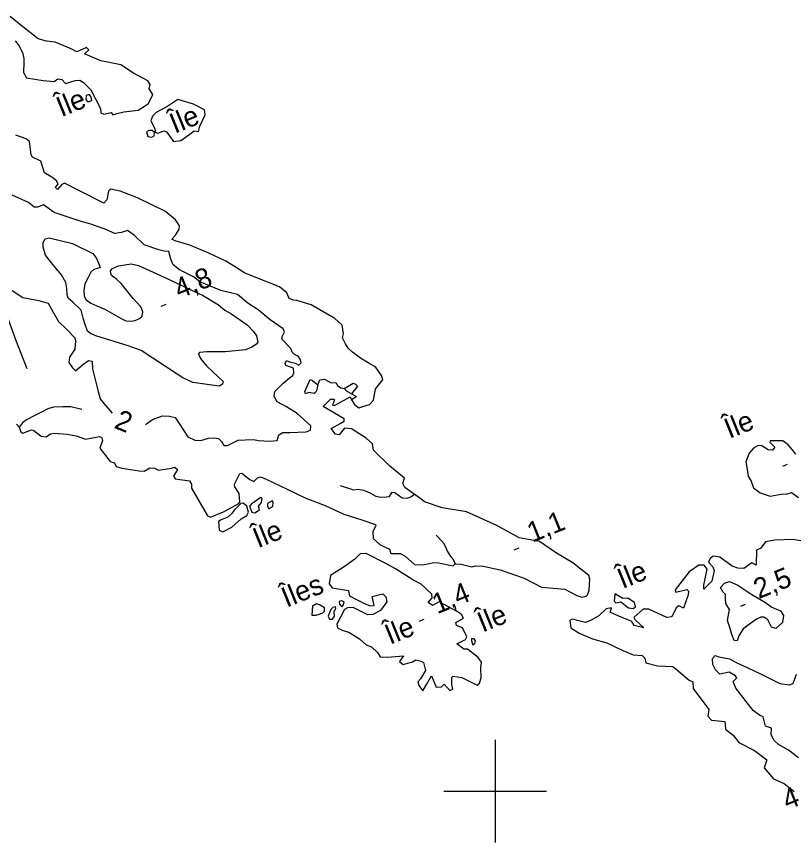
# Model space of a CAD drawing. Extents: x 362852 to 366875, y 5563573 to 5566479.
# Drawn here: x 363706.7 to 363858.2, y 5563990 to 5564151 of the extents above; entities that cross this region are included whole.
import ezdxf

# ---------------------------------------------------------------- set-up
doc = ezdxf.new("R2010")
doc.units = 0
for name, color, linetype in [('Niveau 19', 7, 'Continuous'), ('Niveau 2', 7, 'Continuous'), ('Niveau 3', 7, 'Continuous'), ('Niveau 4', 7, 'Continuous'), ('Niveau 61', 7, 'Continuous'), ('Niveau 8', 7, 'Continuous')]:
    doc.layers.add(name, color=color, linetype=linetype)

msp = doc.modelspace()

# ---------------------------------------------------------------- linework, layer by layer
at = {"layer": 'Niveau 19'}
msp.add_lwpolyline([(363708.78, 5564082.33), (363706.54, 5564087.98), (363704.85, 5564092.64), (363703.5, 5564097.12), (363702.6, 5564101.87), (363701.58, 5564104.16)], dxfattribs=at)
at = {"layer": 'Niveau 2'}
for points in [[(363764.02, 5564070.38), (363764.05, 5564071.2), (363761.41, 5564073.61), (363759.3, 5564074.91), (363757.52, 5564075.86), (363756.94, 5564076.93), (363757.06, 5564077.86), (363758.58, 5564079.44), (363759.84, 5564080.47), (363760.55, 5564081.02), (363760.77, 5564081.55), (363760.7, 5564082.46), (363759.18, 5564082.95), (363759.08, 5564083.34), (363759.34, 5564083.9), (363759.87, 5564083.68), (363760.99, 5564083.4), (363761.72, 5564083.01), (363762.16, 5564083.45), (363762.05, 5564084.03), (363761.63, 5564084.73), (363760.9, 5564085.11), (363760.41, 5564085.54), (363760.17, 5564086.25), (363758.48, 5564088.05), (363758.49, 5564088.62), (363758.94, 5564089.49), (363758.67, 5564090.13), (363756.12, 5564091.88), (363753.81, 5564093.79), (363751.75, 5564095.12), (363749.79, 5564096.81), (363746.52, 5564097.57), (363742.41, 5564099.29), (363741.19, 5564100.27), (363738.43, 5564101.62), (363737.22, 5564102.56), (363736.75, 5564103.68), (363736.38, 5564105.15), (363735.46, 5564105.26), (363734.41, 5564105.51), (363731.57, 5564106.45), (363729.67, 5564108.29), (363728.31, 5564109.28), (363727.17, 5564108.87), (363725.81, 5564108.67), (363724.31, 5564109.42), (363721.15, 5564110.53), (363718.88, 5564111.15), (363713.99, 5564112.79), (363711.94, 5564114.25), (363710.75, 5564113.81), (363710.12, 5564113.8), (363708.99, 5564114.7), (363705.82, 5564116.13)], [(363742.93, 5564096.68), (363746.04, 5564094.79), (363747.29, 5564093.75), (363748.43, 5564093.11), (363750.36, 5564091.79), (363751.72, 5564090.8), (363752.91, 5564089.61), (363753.47, 5564088.72), (363753.73, 5564087.51), (363753.47, 5564087.09), (363752.58, 5564086.52), (363751.35, 5564086.01), (363747.37, 5564085.65), (363746.03, 5564085.59), (363743.75, 5564085.63), (363742.37, 5564085.49), (363742.14, 5564085.14), (363742.56, 5564084.31), (363743.7, 5564082.92), (363744.95, 5564081.75), (363746.99, 5564079.86), (363746.85, 5564079.3), (363746.18, 5564078.95), (363741.08, 5564079.63), (363739.13, 5564080.56), (363738.01, 5564081.28), (363730.95, 5564085.88), (363728.42, 5564086.82), (363722.11, 5564088.74), (363721.11, 5564089.19), (363720.54, 5564089.65), (363720.06, 5564090.95), (363719.65, 5564092.21), (363719.26, 5564093.74), (363717.66, 5564095.32), (363716.73, 5564096.05), (363716.54, 5564096.79), (363716.49, 5564097.96), (363716.31, 5564099.13), (363715.43, 5564100.64), (363714.04, 5564102.31), (363712.32, 5564104.47), (363711.9, 5564106.05), (363711.86, 5564106.9), (363712.24, 5564107.63), (363713.03, 5564107.83), (363717.56, 5564106.73), (363721.57, 5564104.79), (363722.18, 5564103.92), (363722.68, 5564102.88), (363722.96, 5564102.06), (363722.59, 5564101.9), (363721.75, 5564101.67), (363721.15, 5564101.17), (363720.64, 5564100.14), (363719.99, 5564098.86), (363719.81, 5564097.66), (363719.84, 5564096.55), (363720.2, 5564095.82), (363721.14, 5564095.09), (363722.34, 5564094.6), (363723.88, 5564093.93), (363727.07, 5564092.14), (363728.02, 5564091.66), (363729, 5564091.57), (363729.81, 5564091.73), (363730.64, 5564092.14), (363731.15, 5564092.54), (363731.29, 5564093.41), (363730.94, 5564094.39), (363729.39, 5564095.99), (363727.08, 5564098.97), (363726.18, 5564099.78), (363725.46, 5564100.29), (363725.05, 5564100.81), (363724.99, 5564101.41), (363725.36, 5564101.87), (363726.53, 5564102.36), (363729.04, 5564102.79), (363730.49, 5564102.47), (363736.21, 5564099.86), (363741.87, 5564097.11), (363742.93, 5564096.68)], [(363705.84, 5564097.58), (363707.93, 5564096.2), (363711.05, 5564095.63), (363712.83, 5564095.12), (363713.82, 5564093.35), (363714.84, 5564091.52), (363716.5, 5564089.96), (363718.05, 5564088.36), (363718.17, 5564087.78), (363718.04, 5564086.15), (363717, 5564084.59), (363716.88, 5564083.54), (363717.56, 5564082.51), (363718.2, 5564081.89), (363719.6, 5564083.18), (363720.72, 5564083.96), (363721.4, 5564083.81), (363721.46, 5564082.33), (363722.53, 5564078.14), (363722.99, 5564076.45), (363723.68, 5564075.55), (363725.34, 5564073.66)], [(363731.83, 5564071.47), (363733.21, 5564072.41), (363735.15, 5564073.16), (363736.49, 5564073.1), (363737.61, 5564072.82), (363738.51, 5564071.44), (363740.08, 5564069.03), (363741.47, 5564068.42), (363742.63, 5564068.34), (363744.13, 5564068.79), (363745.28, 5564068.89), (363746.04, 5564068.71), (363746.65, 5564068.15), (363747.12, 5564067.35), (363747.79, 5564067.38), (363749.88, 5564068.38), (363751.28, 5564068.47), (363752.95, 5564068.54), (363753.79, 5564068.33), (363756.03, 5564068.21), (363757.47, 5564068.37), (363757.82, 5564069.46), (363758.58, 5564069.91), (363759.97, 5564069.87), (363763.17, 5564070.02), (363764.02, 5564070.38)], [(363850.94, 5564033.51), (363848.36, 5564031.61), (363847.54, 5564030.26), (363847.2, 5564029.3), (363846.61, 5564029.36), (363846.17, 5564030.56), (363845.74, 5564031.88), (363845.34, 5564033.28), (363845.71, 5564035.38), (363845.01, 5564036.59), (363844.89, 5564037.48), (363844.89, 5564038.36), (363844.38, 5564038.84), (363843.97, 5564039.67), (363844.73, 5564040.55), (363845.73, 5564040.85), (363847.34, 5564040.14), (363850.04, 5564038.33), (363852.71, 5564036.76), (363853.97, 5564035.85), (363855.64, 5564035.17), (363856.22, 5564034.22), (363856.03, 5564032.89), (363854.76, 5564031.73), (363853.92, 5564031.94), (363853.19, 5564033.39), (363852.39, 5564033.93), (363851.83, 5564033.94), (363850.94, 5564033.51)], [(363859.16, 5564006.49), (363857.21, 5564007.99), (363855.24, 5564009.11), (363854.41, 5564009.89), (363853.83, 5564010.96), (363853.9, 5564012.31), (363852.73, 5564012.69), (363852.28, 5564014.51), (363851.52, 5564014.82), (363850.34, 5564015.7), (363846.93, 5564020.1), (363846.39, 5564021.37), (363847.16, 5564022.07), (363846.88, 5564022.46), (363845.63, 5564023.19), (363843.84, 5564022.81), (363842.94, 5564023.62), (363842.44, 5564024.67), (363842.39, 5564025.83), (363842.89, 5564026.42), (363843.62, 5564026.17), (363845.72, 5564025.8), (363847.12, 5564025), (363849.28, 5564024.03), (363851.72, 5564022.86), (363855.5, 5564021.01), (363857.38, 5564020.73), (363858.14, 5564020.99), (363858.76, 5564022.81)]]:
    msp.add_lwpolyline(points, dxfattribs=at)
at = {"layer": 'Niveau 3'}
for p, q in [((363734.9, 5564094.55), (363735.86, 5564094.94)), ((363856.07, 5564063.31), (363857.03, 5564063.7)), ((363803.71, 5564047.03), (363804.69, 5564047.42)), ((363847.88, 5564036.05), (363848.84, 5564036.44)), ((363785.19, 5564033.11), (363786.15, 5564033.5))]:
    msp.add_line(p, q, dxfattribs=at)
at = {"layer": 'Niveau 4'}
for points in [[(363706.43, 5564146.23), (363707.12, 5564145.33), (363707.81, 5564143.99), (363708.07, 5564142.77), (363708.1, 5564142.1), (363708.02, 5564140.05), (363708.62, 5564139.05), (363711.88, 5564138.47), (363714.02, 5564138.31), (363714.76, 5564138.8), (363715.5, 5564138.68), (363716.2, 5564137.9), (363718.14, 5564138.53), (363719, 5564138.57), (363719.75, 5564138.14), (363721.18, 5564136.67), (363723.07, 5564133.06), (363723.12, 5564132.2), (363723.67, 5564131.93), (363725.1, 5564132.28), (363725.48, 5564131.81), (363726.33, 5564132.04), (363727.62, 5564132.4), (363730.37, 5564132.74), (363731.66, 5564133.53), (363732.4, 5564134.03), (363733.24, 5564135.77), (363732.53, 5564136.85), (363732.74, 5564137.69), (363732.25, 5564138.43), (363729.47, 5564139.96), (363727.03, 5564141.57), (363723.14, 5564142.33), (363719.93, 5564143.68), (363720.79, 5564144.48), (363720.35, 5564144.92), (363718.45, 5564144.06), (363717.32, 5564144.66), (363714.19, 5564145.98), (363712.49, 5564146.14), (363710.91, 5564146.61), (363707.61, 5564149.24), (363705.44, 5564150.97)], [(363720.28, 5564135.57), (363720.18, 5564134.78), (363720.52, 5564134.42), (363720.91, 5564134.39), (363721.34, 5564134.7), (363721.22, 5564135.28), (363720.89, 5564135.77), (363720.28, 5564135.57)], [(363732.88, 5564130.65), (363733.63, 5564129.15), (363733.74, 5564128.44), (363734.2, 5564128.25), (363735.39, 5564128.69), (363735.92, 5564128.48), (363737.28, 5564126.6), (363738.69, 5564126.81), (363740.49, 5564128.07), (363741.31, 5564128.67), (363742.16, 5564128.58), (363742.41, 5564129.63), (363743.44, 5564131.82), (363743.34, 5564132.79), (363741.18, 5564133.89), (363738.16, 5564134.82), (363736.15, 5564133.47), (363733.89, 5564132.27), (363733.19, 5564131.54), (363732.88, 5564130.65)], [(363781.97, 5564059.95), (363782.35, 5564060.99), (363779.47, 5564063.36), (363776.28, 5564066.48), (363776.08, 5564067.71), (363774.88, 5564068.78), (363771.96, 5564070.63), (363770.65, 5564070.77), (363769.58, 5564069.44), (363768.88, 5564069.59), (363768, 5564070.66), (363769.93, 5564071.72), (363770.53, 5564072.1), (363770.59, 5564072.56), (363766.44, 5564074.96), (363767.91, 5564076.4), (363768.61, 5564076.38), (363768.7, 5564076.29), (363768.27, 5564075.23), (363768.68, 5564075.15), (363771.73, 5564076.87), (363771.97, 5564076.29), (363772.56, 5564075.34), (363773.4, 5564074.69), (363774.22, 5564074.97), (363775.49, 5564075.38), (363776.27, 5564076.21), (363776.7, 5564078.34), (363777.41, 5564079.33), (363778.07, 5564080.17), (363777.84, 5564081.01), (363776.68, 5564082.73), (363775.42, 5564083.33), (363773.55, 5564084.49), (363772.17, 5564085.54), (363771.34, 5564086.32), (363770.85, 5564087.19), (363770.25, 5564088.32), (363770.41, 5564089.14), (363770.15, 5564090.79), (363768.76, 5564092.15), (363764.14, 5564094.79), (363761.34, 5564095.63), (363760.69, 5564095.67), (363759.81, 5564095.99), (363759.39, 5564097.13), (363757.96, 5564098.29), (363756.14, 5564099.03), (363751.03, 5564101.03), (363749.81, 5564101.84), (363747.5, 5564103.31), (363744.2, 5564104.88), (363740.49, 5564106.4), (363737.61, 5564107.26), (363736.98, 5564107.56), (363737.66, 5564108.35), (363738.41, 5564109.55), (363738.45, 5564110.19), (363737.65, 5564111.36), (363735.71, 5564112.99), (363730.25, 5564115.66), (363726.89, 5564116.95), (363725.04, 5564117.31), (363724.58, 5564116.92), (363724.28, 5564115.23), (363723.72, 5564114.62), (363718.95, 5564117.01), (363716.01, 5564118.47), (363715.48, 5564118.25), (363714.69, 5564117.29), (363714.27, 5564117.68), (363714.81, 5564118.34), (363714.49, 5564118.96), (363713.57, 5564119.65), (363712.15, 5564120.49), (363711.44, 5564122.77), (363709.81, 5564123.53), (363709.53, 5564124.04), (363709.21, 5564126.61), (363708.54, 5564127.14), (363706.56, 5564127.82)], [(363732.03, 5564128.47), (363732.28, 5564127.57), (363733.08, 5564127.47), (363733.49, 5564127.7), (363733.58, 5564128.37), (363733.11, 5564128.74), (363732.49, 5564128.73), (363732.03, 5564128.47)], [(363765.44, 5564079.22), (363765.24, 5564078.19), (363764.95, 5564077.69), (363764.7, 5564077.53), (363763.7, 5564077.67), (363763.04, 5564077.46), (363762.86, 5564077.88), (363763.95, 5564080.22), (363764.4, 5564080.04), (363765.44, 5564079.22)], [(363765.44, 5564079.22), (363765.83, 5564080.16), (363766.75, 5564080.3), (363768.02, 5564079.6), (363768.95, 5564079.62), (363769.27, 5564079.09), (363769.88, 5564078.61), (363770.59, 5564078.45)], [(363770.59, 5564078.45), (363772.34, 5564079.5), (363772.74, 5564079.29), (363773.13, 5564078.96), (363772.02, 5564077.42), (363771.14, 5564077.87), (363770.59, 5564078.45)], [(363772.02, 5564077.42), (363772.82, 5564077.01), (363772.86, 5564076.77), (363771.97, 5564076.29)], [(363719.39, 5564074.41), (363717.26, 5564074.92), (363715.71, 5564074.89), (363713.91, 5564074.82), (363712.78, 5564074.54), (363711.57, 5564073.84), (363710.14, 5564073.12), (363708.61, 5564072.4), (363707.9, 5564071.85), (363707.22, 5564070.93)], [(363706.66, 5564071.51), (363707.22, 5564070.93), (363707.53, 5564070.05), (363707.9, 5564069.77), (363709.57, 5564070.41), (363710.06, 5564070.3), (363711.47, 5564069.19), (363712.47, 5564069.05), (363713.29, 5564069.64), (363714.12, 5564069.74), (363716.58, 5564069.58), (363718.29, 5564069.24), (363720.12, 5564068.62), (363722.88, 5564069.09), (363723.28, 5564068.88), (363723.45, 5564068.32), (363722.94, 5564066.85), (363724.92, 5564064.23), (363725.76, 5564064.02), (363726.13, 5564063.29), (363727.22, 5564062.94), (363730.58, 5564062.4), (363731.54, 5564062.37), (363732.7, 5564063.04), (363733.55, 5564062.96), (363734.35, 5564062.54), (363736.87, 5564062.97), (363737.56, 5564063.14), (363738.05, 5564062.72), (363737.29, 5564061.39), (363737.62, 5564060.9), (363740.42, 5564060.51), (363740.77, 5564059.84), (363740.79, 5564059.03), (363743.94, 5564053.63), (363744.47, 5564053.41), (363747.05, 5564054.44), (363750.01, 5564056.06), (363750.24, 5564056.41), (363750.07, 5564058.03), (363749.27, 5564059.33), (363749.17, 5564059.85), (363750.24, 5564061.94), (363750.61, 5564061.97), (363752.14, 5564060.72), (363752.97, 5564060.38), (363753.69, 5564061.06), (363754.22, 5564061.29), (363755.36, 5564060.82), (363759.46, 5564058.84), (363763.08, 5564057.09), (363766.88, 5564055.68), (363770.48, 5564053.98), (363774.01, 5564052.89), (363776.65, 5564051.99), (363776.71, 5564051.7), (363776.17, 5564050.6), (363776.24, 5564049.24), (363777.53, 5564048.09), (363779.37, 5564047.17), (363779.67, 5564046.29), (363781.49, 5564046.3), (363782.44, 5564045.82), (363784.28, 5564044.15), (363785.81, 5564044.1), (363787.2, 5564044.37), (363787.99, 5564044.58), (363788.97, 5564044.48), (363791.79, 5564043.91), (363792.18, 5564044.33), (363793.39, 5564044.27), (363795.44, 5564043.75), (363796.17, 5564043.93), (363797.65, 5564043.86), (363800.97, 5564043.12), (363805.67, 5564041.52), (363809.03, 5564039.79), (363812.1, 5564039.51), (363813.59, 5564039.38), (363815.95, 5564038.11), (363816.89, 5564037.82), (363817.76, 5564037.99), (363818.01, 5564038.29), (363818.33, 5564039.18), (363818.49, 5564041.32), (363818.26, 5564042.04), (363815.15, 5564044.5), (363811.98, 5564046.37), (363808.68, 5564048.69), (363804.7, 5564049.34), (363800.3, 5564051.76), (363794.4, 5564054.43), (363789.68, 5564055.21), (363786.23, 5564056.4), (363785.49, 5564056.97), (363784.23, 5564057.86), (363782.36, 5564059.17), (363781.97, 5564059.95)], [(363858.62, 5564065.67), (363857.93, 5564066.57), (363857.16, 5564067.5), (363856.1, 5564068.25), (363853.63, 5564068.28), (363853.56, 5564068), (363854.54, 5564067.03), (363854.08, 5564066.46), (363853.26, 5564066.49), (363851.98, 5564067.27), (363851.26, 5564067.35), (363850.4, 5564066.86), (363849.56, 5564065.88), (363848.88, 5564064.21), (363849.11, 5564063.05)], [(363849.11, 5564063.05), (363849.31, 5564061.38), (363849.9, 5564060.43), (363850.38, 5564059.12), (363851.67, 5564058.16), (363853.65, 5564057.48), (363855.8, 5564057.89), (363856.92, 5564057.92), (363857.8, 5564058.22), (363859.16, 5564057.22)], [(363769.79, 5564059.59), (363772.35, 5564058.72), (363773.25, 5564058.83), (363774.37, 5564058.63), (363775.7, 5564058.08), (363776.76, 5564057.52), (363777.73, 5564057.3), (363778.77, 5564057.36), (363779.42, 5564057.45), (363779.9, 5564058.26), (363780.46, 5564058.2), (363781.85, 5564057.15), (363782.9, 5564057.11), (363783.69, 5564057.4), (363784.23, 5564057.86)], [(363752.11, 5564055.56), (363752.55, 5564054.36), (363753.16, 5564054.24), (363754.03, 5564054.86), (363753.87, 5564055.55), (363754.44, 5564056.29), (363754.54, 5564057.09), (363754.29, 5564057.23), (363752.99, 5564056.31), (363752.53, 5564056.05), (363752.11, 5564055.56)], [(363747.87, 5564053.4), (363746.56, 5564052.91), (363746.07, 5564052.58), (363746.17, 5564050.86), (363746.87, 5564050.53), (363748.67, 5564051.48), (363750.46, 5564053.05), (363751.55, 5564053.75), (363751.92, 5564054.35), (363751.56, 5564055.52), (363750.87, 5564056.11), (363750.38, 5564056.09), (363749.12, 5564054.74), (363748.64, 5564054.1), (363747.87, 5564053.4)], [(363755.59, 5564056.08), (363755.6, 5564055.46), (363755.84, 5564055.05), (363756.62, 5564055.57), (363756.69, 5564056.17), (363756.58, 5564056.56), (363756.21, 5564056.4), (363755.59, 5564056.08)], [(363788.49, 5564049.87), (363789.85, 5564048.44), (363790.36, 5564047.52), (363790.67, 5564046.77), (363791.35, 5564045.69), (363791.75, 5564045.26), (363792.18, 5564044.33)], [(363859.97, 5564048.71), (363858.02, 5564049.02), (363854.48, 5564048.91), (363852.73, 5564048.61), (363851.81, 5564047.35), (363850.96, 5564046.99), (363850.87, 5564044.06)], [(363771.48, 5564030.97), (363773.52, 5564029.7), (363774.84, 5564028.49), (363775.88, 5564028.11), (363777.08, 5564027.05), (363777.57, 5564026.18), (363778.99, 5564026.09), (363782.12, 5564026.4), (363781.35, 5564025.26), (363782.04, 5564024.67), (363783.89, 5564025.2), (363784.54, 5564025.59), (363785.58, 5564025.34), (363786.06, 5564025.1), (363786.42, 5564023.5), (363785.46, 5564021.9), (363784.95, 5564021.31), (363785.14, 5564020.57), (363785.88, 5564019.56), (363786.63, 5564020.76), (363787.6, 5564022.49), (363788.47, 5564020.27), (363789.56, 5564020.36), (363790.04, 5564020.87), (363791.18, 5564019.65), (363791.76, 5564019.9), (363791.56, 5564020.82), (363791.57, 5564022.15), (363791.83, 5564022.44), (363793.52, 5564022.15), (363796.48, 5564020.63), (363796.92, 5564021.07), (363797.3, 5564022.11), (363797.2, 5564024.01), (363797.35, 5564025.14), (363796.71, 5564026.06), (363794.58, 5564027.68), (363793.89, 5564027.7), (363792.52, 5564028.7), (363794.19, 5564029.53), (363794.46, 5564030.08), (363793.61, 5564031.8), (363792.47, 5564032.26), (363792.33, 5564032.89), (363793.81, 5564033.7), (363793.45, 5564034.43), (363792.48, 5564035.09), (363789.09, 5564036.87), (363787.8, 5564036.2), (363786.93, 5564036.78), (363787.75, 5564037.69), (363787.64, 5564038.39), (363785.56, 5564040.35), (363783.95, 5564041.18), (363780.54, 5564043.33), (363778.66, 5564044.36), (363774.82, 5564046.33), (363773.65, 5564046.27), (363772.65, 5564045.22), (363770.53, 5564043.7), (363767.9, 5564042.03), (363767.64, 5564040.41), (363768.23, 5564039.6), (363771.39, 5564039.1), (363771.63, 5564038.07), (363772.84, 5564037.45), (363774.52, 5564036.59), (363775.6, 5564036.1), (363776.39, 5564036.18), (363776.01, 5564037.97), (363778.12, 5564038.48), (363778.68, 5564037.9), (363778.85, 5564036.9), (363777.67, 5564035.21), (363776.17, 5564034.45), (363775.15, 5564034.34), (363772.29, 5564035.77), (363771.24, 5564035.71), (363770.63, 5564035.39), (363769.12, 5564032.56), (363769.23, 5564031.85), (363770.33, 5564031.31), (363771.48, 5564030.97)], [(363850.87, 5564044.06), (363850.05, 5564044.53), (363848.52, 5564043.39), (363847.3, 5564043.44), (363846.24, 5564043.88), (363843.81, 5564045.62), (363842.53, 5564045.83), (363841.93, 5564045.33), (363841.59, 5564044.62), (363842.42, 5564043.71), (363842.73, 5564042.97), (363842.26, 5564040.95), (363840.68, 5564039.34), (363840.7, 5564040.17), (363841.35, 5564043.26), (363840.78, 5564044.03), (363839.69, 5564044.07), (363837.86, 5564042.74), (363835.12, 5564039.26), (363835.24, 5564038.81), (363837.35, 5564039.32), (363837.69, 5564038.96), (363837.62, 5564038.24), (363836.7, 5564035.65), (363835.8, 5564036.15), (363835.28, 5564035.75), (363834.46, 5564033.96), (363833.49, 5564033.87), (363829.94, 5564035.45), (363828.87, 5564035.44), (363827.72, 5564034.46), (363827.03, 5564033.85), (363827.26, 5564033.45), (363829.02, 5564031.8), (363827.13, 5564032.26), (363826.67, 5564033.07), (363825.08, 5564033.72), (363824.27, 5564034.01), (363822.45, 5564034.88), (363822.67, 5564035.72), (363821.62, 5564035.53), (363820.25, 5564034.14), (363818.72, 5564033.31), (363817.65, 5564032.86)], [(363823.31, 5564038.38), (363823.19, 5564037.01), (363823.51, 5564036.71), (363824.48, 5564036.93), (363825.99, 5564035.74), (363826.94, 5564035.57), (363827.35, 5564035.93), (363827.17, 5564036.8), (363825.9, 5564037.59), (363824.91, 5564037.55), (363823.66, 5564038.28), (363823.52, 5564038.47), (363823.31, 5564038.38)], [(363764.39, 5564036.03), (363764.23, 5564034.33), (363765.13, 5564034.27), (363766.38, 5564034.73), (363766.74, 5564035.07), (363766.71, 5564035.75), (363765.78, 5564036.31), (363765.15, 5564036.48), (363764.39, 5564036.03)], [(363767.98, 5564035.41), (363767.46, 5564034.12), (363767.7, 5564033.53), (363768.27, 5564033.52), (363768.65, 5564034.12), (363768.6, 5564034.98), (363768.93, 5564035.68), (363768.84, 5564035.9), (363768.37, 5564035.82), (363767.98, 5564035.41)], [(363769.63, 5564036.42), (363770.09, 5564035.92), (363770.43, 5564036.31), (363770.57, 5564036.87), (363770.04, 5564037.09), (363769.59, 5564036.96), (363769.63, 5564036.42)], [(363817.65, 5564032.86), (363815.05, 5564033.53), (363814.54, 5564033.25), (363814.76, 5564031.83), (363816.38, 5564030.82), (363819, 5564029.66), (363821.75, 5564028.93), (363824.9, 5564027.43), (363826.89, 5564026.57), (363828.7, 5564026.45), (363829.16, 5564025.95), (363829.38, 5564024.98), (363831.68, 5564024.43), (363834.63, 5564024.29), (363835.29, 5564023.76), (363837.82, 5564021.62), (363838.58, 5564021.31), (363838.62, 5564020.01), (363841.65, 5564015.94), (363841.46, 5564014.6), (363842.21, 5564013.85), (363844.76, 5564013.6), (363844.88, 5564013.03), (363844.95, 5564012.11), (363846.4, 5564010.9), (363847.5, 5564009.48), (363850.59, 5564007.95), (363853.01, 5564006.08), (363852.47, 5564004.53), (363854.3, 5564002.41), (363856.39, 5564001.47), (363858.29, 5563999.94)], [(363795.36, 5564029.27), (363795.62, 5564028.5), (363796.06, 5564028.81), (363796.17, 5564029.29), (363795.88, 5564029.67), (363795.37, 5564029.71), (363795.36, 5564029.27)]]:
    msp.add_lwpolyline(points, dxfattribs=at)
at = {"layer": 'Niveau 61'}
for p, q in [((363800, 5564010), (363800, 5563990)), ((363790, 5564000), (363810, 5564000))]:
    msp.add_line(p, q, dxfattribs=at)

# ---------------------------------------------------------------- texts
at = {"layer": 'Niveau 2'}
msp.add_text('2', height=3.93, rotation=337.5043, dxfattribs=at).set_placement((363725.51, 5564070.87))
at = {"layer": 'Niveau 3'}
for s, rotation, p in [('4,8  ', 22.09, (363738.41, 5564095.91)), ('1,1  ', 22.09, (363807.23, 5564048.4)), ('2,5  ', 22.09, (363851.39, 5564037.41)), ('1,4  ', 22.09, (363788.7, 5564034.47)), ('    4,1', 22.0899, (363851.58, 5563994.1))]:
    msp.add_text(s, height=3.93, rotation=rotation, dxfattribs=at).set_placement(p)
at = {"layer": 'Niveau 8'}
for s, p in [('Île', (363715.42, 5564131.34)), ('Île', (363737.53, 5564128.1)), ('Île', (363845.67, 5564068.64)), ('Île', (363753.76, 5564047.32)), ('Île', (363824.84, 5564039.39)), ('Îles', (363759.33, 5564035.73)), ('Île', (363797.54, 5564030.9)), ('Île', (363779.49, 5564028.51))]:
    msp.add_text(s, height=3.93, rotation=22.09, dxfattribs=at).set_placement(p)

doc.saveas('drawing.dxf')
